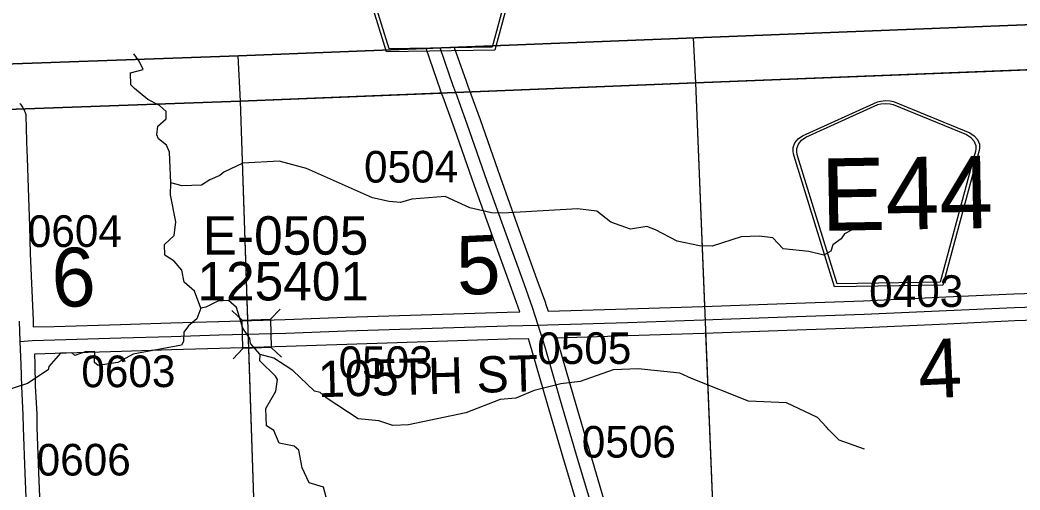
# Model space of a CAD drawing. Extents: x 128.7 to 185.5, y -21.4 to 12.6.
# Drawn here: x 158.242 to 160.455, y 4.307 to 5.346 of the extents above; entities that cross this region are included whole.
import ezdxf

# ---------------------------------------------------------------- set-up
doc = ezdxf.new("R2010")
doc.units = 0
for name, color, linetype in [('tdCoClipBndry', 7, 'Continuous'), ('tdCoCoBndry', 7, 'Continuous'), ('tdCoCoBndryPart', 7, 'Continuous'), ('tdCoHydroRiver', 7, 'Continuous'), ('tdCoSecRdNmbr', 7, 'Continuous'), ('tdCoSecRdTxt', 7, 'Continuous'), ('tdCoSecRteBand', 7, 'Continuous'), ('tdCoSecRteCL', 7, 'Continuous'), ('tdCoSectLine', 7, 'Continuous'), ('tdCoSectLinePart', 7, 'Continuous'), ('tdCoSectNmbr', 7, 'Continuous'), ('tdCoShieldCoRte', 7, 'Continuous'), ('tdCoShieldCoRteHrd', 7, 'Continuous'), ('tdCoStrucSec', 7, 'Continuous'), ('tdCoStrucSecCoName', 7, 'Continuous'), ('tdCoStrucSecFHWANum', 7, 'Continuous'), ('tdCoSurfAsphalt', 7, 'Continuous'), ('tdCoSurfGravel', 7, 'Continuous'), ('tdCoTwpBndryShd', 7, 'Continuous')]:
    doc.layers.add(name, color=color, linetype=linetype)

msp = doc.modelspace()

# ---------------------------------------------------------------- linework, layer by layer
at = {"layer": 'tdCoClipBndry'}
msp.add_lwpolyline([(150.75, 4.946), (153.7332, 5.0633), (155.732, 5.1557), (156.7305, 5.1962), (158.7249, 5.267), (162.7292, 5.4253)], dxfattribs=at)
at = {"layer": 'tdCoCoBndry'}
for p, q in [((159.737, 5.2074), (160.7302, 5.2462)), ((160.7302, 5.2462), (159.737, 5.2074)), ((158.729, 5.1671), (159.737, 5.2074)), ((159.737, 5.2074), (158.729, 5.1671)), ((157.7376, 5.1315), (158.729, 5.1671)), ((158.729, 5.1671), (157.7376, 5.1315))]:
    msp.add_line(p, q, dxfattribs=at)
for points in [[(152.7453, 4.9271), (153.73, 4.9634), (153.7375, 4.9634), (154.7373, 5.007), (155.7366, 5.0559), (156.7346, 5.0964), (157.7372, 5.1315), (158.7286, 5.1671), (159.7366, 5.2074), (160.7298, 5.2462), (161.7303, 5.2856), (162.7328, 5.3254), (163.7394, 5.3616), (164.7157, 5.3953), (165.7235, 5.4225), (166.7131, 5.4586), (167.7477, 5.4941), (168.7408, 5.5246), (169.7506, 5.5557), (170.7457, 5.5995), (171.7295, 5.6298), (172.041, 5.6405)], [(162.7292, 5.4253), (158.7249, 5.267), (156.7305, 5.1962), (155.732, 5.1557), (153.7332, 5.0633), (150.75, 4.946)], [(152.7457, 4.9271), (153.7304, 4.9634), (153.7378, 4.9634), (154.7376, 5.007), (155.737, 5.0559), (156.735, 5.0964), (157.7376, 5.1315), (158.729, 5.1671), (159.737, 5.2074), (160.7302, 5.2462), (161.7306, 5.2856), (162.7331, 5.3254), (163.7397, 5.3616)], [(152.7457, 4.9271), (153.7304, 4.9634), (153.7378, 4.9634), (154.7376, 5.007), (155.737, 5.0559), (156.735, 5.0964), (157.7376, 5.1315), (158.729, 5.1671), (159.737, 5.2074), (160.7302, 5.2462), (161.7306, 5.2856), (162.7331, 5.3254), (163.7397, 5.3616)]]:
    msp.add_lwpolyline(points, dxfattribs=at)
at = {"layer": 'tdCoCoBndryPart'}
for points in [[(159.237, 5.1874), (159.7366, 5.2074), (160.6998, 5.245)], [(158.249, 5.1499), (158.7286, 5.1671), (159.174, 5.1849)]]:
    msp.add_lwpolyline(points, dxfattribs=at)
at = {"layer": 'tdCoHydroRiver'}
for points in [[(158.9224, 4.2805), (158.9134, 4.3133), (158.8814, 4.3232), (158.8661, 4.3558), (158.8583, 4.395), (158.8485, 4.4041), (158.8152, 4.4109), (158.8031, 4.4388), (158.7869, 4.4493), (158.7856, 4.4872), (158.8079, 4.5258), (158.8117, 4.5512), (158.8067, 4.559), (158.7724, 4.5925), (158.7734, 4.6067), (158.752, 4.6312), (158.7501, 4.6422), (158.735, 4.6653), (158.7208, 4.7106), (158.7029, 4.7258), (158.6792, 4.7249), (158.6529, 4.7113), (158.6419, 4.7094), (158.6279, 4.7468), (158.6051, 4.7665), (158.5994, 4.7931), (158.5829, 4.813), (158.5619, 4.8265), (158.5611, 4.8502), (158.5825, 4.8699), (158.5861, 4.9), (158.5745, 4.9596), (158.5751, 4.9864), (158.5727, 5.0542), (158.5659, 5.0698), (158.548, 5.0834), (158.5445, 5.0927), (158.547, 5.1117), (158.5654, 5.1282), (158.5648, 5.144), (158.5501, 5.1576), (158.5244, 5.1709), (158.4951, 5.1951), (158.4869, 5.2027), (158.486, 5.2295), (158.5141, 5.2369), (158.5056, 5.2555), (158.4938, 5.2718)], [(160.0835, 4.8824), (160.0664, 4.8739), (160.0589, 4.8626), (160.0405, 4.8493), (160.0362, 4.835), (160.0207, 4.8265), (159.9873, 4.8348), (159.9302, 4.8406), (159.9073, 4.8651), (159.8771, 4.8687), (159.8377, 4.8673), (159.7737, 4.8461), (159.7453, 4.8467), (159.696, 4.8575), (159.6477, 4.8827), (159.6285, 4.8899), (159.5924, 4.8838), (159.5492, 4.8997), (159.5184, 4.9238), (159.4756, 4.9286), (159.3101, 4.9195), (159.2848, 4.9202), (159.2371, 4.9311), (159.1825, 4.956), (159.1085, 4.9502), (159.0835, 4.943), (159.0582, 4.9453), (159.0216, 4.9534), (158.8756, 5.0177), (158.815, 5.0345), (158.7346, 5.03), (158.6927, 5.0096), (158.6835, 5.0029), (158.6618, 4.9927), (158.6432, 4.981), (158.6007, 4.9795), (158.5751, 4.9864)], [(158.6419, 4.7094), (158.6333, 4.6854), (158.6148, 4.6705), (158.6043, 4.6559), (158.6035, 4.6354), (158.599, 4.6273), (158.4924, 4.6077), (158.4583, 4.5891), (158.4143, 4.5828), (158.4062, 4.5889), (158.4069, 4.6126), (158.388, 4.6135), (158.363, 4.6047), (158.3565, 4.6108), (158.3312, 4.6099), (158.3055, 4.5805), (158.3042, 4.5726), (158.2579, 4.5425), (158.2079, 4.5265)], [(160.1103, 4.3971), (160.0543, 4.4172), (160.0314, 4.4401), (160.0264, 4.4462), (160.0067, 4.4676), (159.9377, 4.4999), (159.8539, 4.5032), (159.7273, 4.5539), (159.7017, 4.5657), (159.6098, 4.575), (159.5546, 4.573), (159.4813, 4.5467), (159.4388, 4.5421), (159.3794, 4.5273), (159.3389, 4.5101), (159.3043, 4.5073), (159.228, 4.4777), (159.1011, 4.4511), (159.0664, 4.4498), (159.036, 4.4598), (158.9901, 4.4645), (158.9189, 4.5109), (158.9059, 4.523), (158.8932, 4.5257), (158.8457, 4.5714), (158.8037, 4.5983), (158.7734, 4.6067)]]:
    msp.add_lwpolyline(points, dxfattribs=at)
at = {"layer": 'tdCoSecRteBand'}
for points in [[(158.2711, 4.6678), (158.3175, 4.6689), (158.4642, 4.6734), (158.5754, 4.6768), (158.5754, 4.6768), (158.5754, 4.6768), (158.6812, 4.68), (158.6812, 4.68), (158.6813, 4.68), (158.8286, 4.6842), (158.9626, 4.6891), (158.9627, 4.6892), (158.9628, 4.6892), (159.3194, 4.7003), (159.3195, 4.7003), (159.3197, 4.7003), (159.3477, 4.7009), (159.3476, 4.7012), (159.329, 4.7524), (159.329, 4.7525), (159.329, 4.7525), (159.2893, 4.8625), (159.2893, 4.8625), (159.2893, 4.8625), (159.2474, 4.9794), (159.2473, 4.9795), (159.2473, 4.9797), (159.2032, 5.1062), (159.1777, 5.1759), (159.1771, 5.1774), (159.1722, 5.1908), (159.1721, 5.191), (159.1721, 5.1913), (159.1401, 5.2834)], [(159.2027, 5.2859), (159.2287, 5.2112), (159.2335, 5.1981), (159.234, 5.1965), (159.2596, 5.1266), (159.2597, 5.1264), (159.2598, 5.1262), (159.3039, 4.9995), (159.3458, 4.8828), (159.3854, 4.7729), (159.4042, 4.7211), (159.4044, 4.7205), (159.4046, 4.7199), (159.4102, 4.7023)], [(158.2411, 5.1616), (158.2427, 5.16), (158.244, 5.1583), (158.246, 5.1556), (158.2474, 5.1538), (158.2484, 5.1519), (158.25, 5.149), (158.2511, 5.147), (158.2518, 5.1449), (158.253, 5.1418), (158.2546, 5.1373), (158.2548, 5.1325), (158.2555, 5.1101), (158.2555, 5.1099), (158.2555, 5.1097), (158.2563, 5.0761), (158.2575, 5.0408), (158.2575, 5.0408), (158.2575, 5.0408), (158.2597, 4.9752), (158.2597, 4.9752), (158.2597, 4.9751), (158.2624, 4.8903), (158.2644, 4.83), (158.2706, 4.6817), (158.2706, 4.6817), (158.2706, 4.6816), (158.2711, 4.6678)], [(159.4102, 4.7023), (159.585, 4.7077), (159.7528, 4.7131), (159.9372, 4.7197), (159.9373, 4.7197), (159.9373, 4.7197), (160.1083, 4.7256), (160.2903, 4.734), (160.2903, 4.734), (160.4408, 4.7409), (160.441, 4.7409), (160.4412, 4.7409), (160.5572, 4.7446)], [(160.5595, 4.6847), (160.4433, 4.681), (160.2931, 4.6741), (160.1108, 4.6657), (160.1107, 4.6657), (160.1105, 4.6657), (159.9394, 4.6598), (159.7549, 4.6531), (159.7549, 4.6531), (159.7548, 4.6531), (159.5869, 4.6477), (159.5869, 4.6477), (159.5868, 4.6477), (159.429, 4.6428), (159.4324, 4.6322), (159.4326, 4.6318), (159.4327, 4.6314), (159.4664, 4.5138), (159.5039, 4.3855), (159.5332, 4.2874)], [(159.4757, 4.2703), (159.4464, 4.3684), (159.4463, 4.3685), (159.4463, 4.3686), (159.4088, 4.497), (159.4088, 4.4971), (159.4088, 4.4972), (159.3751, 4.6144), (159.3689, 4.6341), (159.3666, 4.6413), (159.3211, 4.6403), (158.9648, 4.6292), (158.8307, 4.6243), (158.8306, 4.6243), (158.8304, 4.6242), (158.683, 4.6201), (158.5772, 4.6169), (158.466, 4.6134), (158.466, 4.6134), (158.466, 4.6134), (158.3193, 4.609), (158.3192, 4.609), (158.3191, 4.609), (158.2734, 4.6078), (158.2743, 4.5854), (158.2743, 4.5852), (158.2743, 4.5851), (158.2755, 4.5373), (158.2787, 4.4748), (158.2787, 4.4743), (158.2787, 4.4738), (158.2792, 4.4455), (158.2829, 4.3458), (158.2873, 4.239)]]:
    msp.add_lwpolyline(points, dxfattribs=at)
at = {"layer": 'tdCoSecRteCL'}
for points in [[(159.3884, 4.6718), (159.376, 4.7109), (159.3572, 4.7627), (159.3175, 4.8726), (159.2756, 4.9895), (159.2315, 5.1163), (159.2059, 5.1862), (159.2053, 5.1878), (159.2004, 5.2011), (159.1714, 5.2846)], [(159.3884, 4.6718), (159.4091, 4.6722), (159.5859, 4.6777), (159.7539, 4.6831), (159.9383, 4.6897), (160.1095, 4.6957), (160.2917, 4.7041), (160.4421, 4.711), (160.5585, 4.7147), (160.6382, 4.7193), (160.71, 4.7223), (160.7393, 4.7235), (160.7612, 4.7235)], [(158.2423, 4.6354), (158.2406, 4.6805)], [(158.2423, 4.6354), (158.2688, 4.6377), (158.3184, 4.6389), (158.4651, 4.6434), (158.5763, 4.6468), (158.6821, 4.65), (158.8296, 4.6542), (158.9637, 4.6592), (159.3203, 4.6703), (159.3884, 4.6718)], [(159.8312, 3.1831), (159.8221, 3.2204), (159.7979, 3.305), (159.7698, 3.4009), (159.741, 3.4983), (159.7096, 3.6024), (159.6714, 3.7299), (159.6497, 3.8011), (159.6384, 3.8408), (159.6009, 3.9619), (159.5673, 4.0722), (159.5341, 4.1779), (159.5045, 4.2788), (159.4751, 4.377), (159.4376, 4.5054), (159.4038, 4.6231), (159.3884, 4.6718)], [(158.2662, 3.8393), (158.2662, 3.8935), (158.2662, 3.9303), (158.2682, 3.9697), (158.2707, 4.0067), (158.2709, 4.0188), (158.2695, 4.0368), (158.267, 4.0568), (158.2648, 4.0753), (158.263, 4.0918), (158.2616, 4.1273), (158.2574, 4.2378), (158.2529, 4.3446), (158.2492, 4.4447), (158.2487, 4.4733), (158.2455, 4.5362), (158.2443, 4.5843), (158.2423, 4.6354)]]:
    msp.add_lwpolyline(points, dxfattribs=at)
at = {"layer": 'tdCoSectLine'}
for points in [[(159.7314, 5.3068), (159.7366, 5.2074)], [(158.7238, 5.2669), (158.7286, 5.1671)], [(159.7366, 5.2074), (160.7298, 5.2462)], [(158.7286, 5.1671), (159.7366, 5.2074)], [(159.7366, 5.2074), (159.7774, 4.1871)], [(157.7372, 5.1315), (158.7286, 5.1671)], [(158.7286, 5.1671), (158.763, 4.1581)]]:
    msp.add_lwpolyline(points, dxfattribs=at)
at = {"layer": 'tdCoSectLinePart'}
for points in [[(159.7314, 5.3068), (159.7366, 5.2074)], [(158.7238, 5.2669), (158.7286, 5.1671)], [(159.7366, 5.2074), (160.6998, 5.245)], [(159.237, 5.1874), (159.7366, 5.2074)], [(159.7366, 5.2074), (159.7564, 4.7132)], [(158.7286, 5.1671), (159.174, 5.1849)], [(158.249, 5.1499), (158.7286, 5.1671)], [(158.7286, 5.1671), (158.7451, 4.6822)], [(159.7587, 4.6539), (159.7774, 4.1871)], [(158.7472, 4.6218), (158.763, 4.1581)]]:
    msp.add_lwpolyline(points, dxfattribs=at)
at = {"layer": 'tdCoShieldCoRte'}
for points in [[(160.0442, 4.7563), (159.9573, 5.0377), (159.9532, 5.0508), (159.9524, 5.0566), (159.9523, 5.0645), (159.9563, 5.0748), (159.9635, 5.0835), (159.9729, 5.0903), (160.1389, 5.1656), (160.1464, 5.1673), (160.1568, 5.1684), (160.1672, 5.1677), (160.1748, 5.1662), (160.3433, 5.0968), (160.353, 5.0903), (160.3604, 5.0819), (160.3648, 5.0717), (160.365, 5.0638), (160.3643, 5.0579), (160.3607, 5.0447), (160.2837, 4.7604)], [(160.05, 4.7627), (159.9654, 5.0365), (159.9615, 5.0491), (159.9607, 5.0547), (159.9606, 5.0622), (159.9645, 5.0722), (159.9713, 5.0805), (159.9804, 5.087), (160.1397, 5.1593), (160.1469, 5.161), (160.1569, 5.162), (160.1669, 5.1613), (160.1742, 5.1599), (160.3359, 5.0932), (160.3452, 5.087), (160.3524, 5.079), (160.3566, 5.0692), (160.3567, 5.0616), (160.3561, 5.056), (160.3526, 5.0433), (160.2777, 4.7667)]]:
    msp.add_lwpolyline(points, close=True, dxfattribs=at)
at = {"layer": 'tdCoShieldCoRteHrd'}
for points in [[(159.0526, 5.2759), (158.9658, 5.5573), (158.9617, 5.5704), (158.9608, 5.5762), (158.9607, 5.5841), (158.9648, 5.5944), (158.9719, 5.6031), (158.9813, 5.6099), (159.1473, 5.6852), (159.1548, 5.6869), (159.1652, 5.688), (159.1757, 5.6873), (159.1832, 5.6858), (159.3517, 5.6164), (159.3614, 5.6099), (159.3688, 5.6015), (159.3732, 5.5913), (159.3734, 5.5834), (159.3728, 5.5775), (159.3691, 5.5643), (159.2921, 5.28)], [(159.0584, 5.2823), (158.9739, 5.5561), (158.9699, 5.5687), (158.9691, 5.5743), (158.969, 5.5818), (158.9729, 5.5918), (158.9797, 5.6001), (158.9888, 5.6066), (159.1482, 5.6789), (159.1553, 5.6806), (159.1653, 5.6816), (159.1754, 5.6809), (159.1826, 5.6795), (159.3444, 5.6128), (159.3537, 5.6066), (159.3608, 5.5986), (159.365, 5.5888), (159.3652, 5.5812), (159.3646, 5.5756), (159.3611, 5.5629), (159.2862, 5.2863)]]:
    msp.add_lwpolyline(points, close=True, dxfattribs=at)
at = {"layer": 'tdCoStrucSec'}
for p, q in [((158.7331, 4.6828), (158.7103, 4.7043)), ((158.7957, 4.6846), (158.8172, 4.7073)), ((158.7349, 4.6202), (158.7134, 4.5975)), ((158.7975, 4.622), (158.8202, 4.6005))]:
    msp.add_line(p, q, dxfattribs=at)
msp.add_lwpolyline([(158.7331, 4.6828), (158.7957, 4.6846), (158.7975, 4.622), (158.7349, 4.6202)], close=True, dxfattribs=at)
at = {"layer": 'tdCoSurfAsphalt'}
msp.add_lwpolyline([(159.5045, 4.2788), (159.4751, 4.377), (159.4376, 4.5054), (159.4038, 4.6231), (159.3884, 4.6718), (159.376, 4.7109), (159.3572, 4.7627), (159.3175, 4.8726), (159.2756, 4.9895), (159.2315, 5.1163), (159.2059, 5.1862), (159.2053, 5.1878), (159.2004, 5.2011), (159.1714, 5.2846)], dxfattribs=at)
at = {"layer": 'tdCoSurfGravel'}
for points in [[(159.3884, 4.6718), (159.4091, 4.6722), (159.5859, 4.6777), (159.7539, 4.6831), (159.9383, 4.6897), (160.1095, 4.6957), (160.2917, 4.7041), (160.4421, 4.711), (160.5585, 4.7147), (160.6382, 4.7193), (160.71, 4.7223), (160.7393, 4.7235), (160.7612, 4.7235)], [(158.2662, 3.8393), (158.2662, 3.8935), (158.2662, 3.9303), (158.2682, 3.9697), (158.2707, 4.0067), (158.2709, 4.0188), (158.2695, 4.0368), (158.267, 4.0568), (158.2648, 4.0753), (158.263, 4.0918), (158.2616, 4.1273), (158.2574, 4.2378), (158.2529, 4.3446), (158.2492, 4.4447), (158.2487, 4.4733), (158.2455, 4.5362), (158.2443, 4.5843), (158.2423, 4.6354), (158.2406, 4.6805)], [(158.2423, 4.6354), (158.2688, 4.6377), (158.3184, 4.6389), (158.4651, 4.6434), (158.5763, 4.6468), (158.6821, 4.65), (158.8296, 4.6542), (158.9637, 4.6592), (159.3203, 4.6703), (159.3884, 4.6718)]]:
    msp.add_lwpolyline(points, dxfattribs=at)
at = {"layer": 'tdCoTwpBndryShd'}
msp.add_lwpolyline([(163.7394, 5.3616), (162.7328, 5.3254), (161.7303, 5.2856), (160.7298, 5.2462), (159.7366, 5.2074), (158.7286, 5.1671), (157.7372, 5.1315), (156.7346, 5.0964), (155.7366, 5.0559), (154.7373, 5.007), (153.7375, 4.9634), (153.73, 4.9634), (152.7453, 4.9271)], dxfattribs=at)

# ---------------------------------------------------------------- texts
at = {"layer": 'tdCoSecRdNmbr'}
for s, rotation, p in [('0504', 0.1201, (159.003, 4.9868)), ('0604', 0.1196, (158.2589, 4.8444)), ('0403', 0.121, (160.1208, 4.7116)), ('0505', 0.1204, (159.3863, 4.5856)), ('0503', 0.1201, (158.9467, 4.5546)), ('0603', 0.1197, (158.3774, 4.5343)), ('0506', 0.1205, (159.4849, 4.3786)), ('0606', 0.1196, (158.2786, 4.3389))]:
    msp.add_text(s, height=0.07, rotation=rotation, dxfattribs=at).set_placement(p)
at = {"layer": 'tdCoSecRdTxt'}
msp.add_text('105TH ST', height=0.08, rotation=1.6005, dxfattribs=at).set_placement((158.9021, 4.5122))
at = {"layer": 'tdCoSectNmbr'}
for s, rotation, p in [('5', 2.6726, (159.2104, 4.7379)), ('6', 2.6719, (158.3146, 4.7106)), ('4', 2.6734, (160.2318, 4.509))]:
    msp.add_text(s, height=0.13, rotation=rotation, dxfattribs=at).set_placement(p)
at = {"layer": 'tdCoShieldCoRte'}
msp.add_text('E44', height=0.16, rotation=1, dxfattribs=at).set_placement((160.0153, 4.88))
at = {"layer": 'tdCoStrucSecCoName'}
msp.add_text('E-0505', height=0.085, dxfattribs=at).set_placement((158.646, 4.8275))
at = {"layer": 'tdCoStrucSecFHWANum'}
msp.add_text('125401', height=0.085, dxfattribs=at).set_placement((158.6345, 4.7263))

doc.saveas('drawing.dxf')
